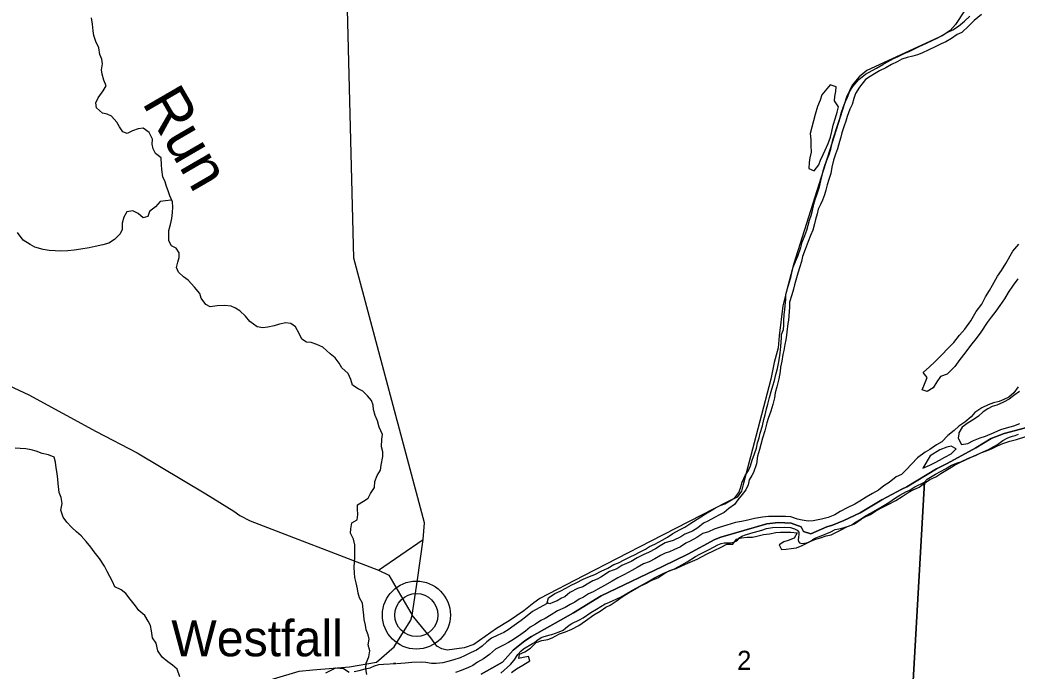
# Model space of a CAD drawing. Extents: x 1643459 to 2064572, y 425441 to 780708.
# Drawn here: x 1823182 to 1834710, y 567214 to 574746 of the extents above; entities that cross this region are included whole.
import ezdxf

# ---------------------------------------------------------------- set-up
doc = ezdxf.new("R2010")
doc.units = 0
for name, color, linetype in [('GE_P_Alignment_100_Curve_Data', 7, 'Continuous'), ('GM_X_Adjacent_County', 7, 'Continuous'), ('GM_X_City_Street', 7, 'Continuous'), ('GM_X_Interchange_Ramps', 7, 'Continuous'), ('GM_X_Major_River_Text', 7, 'Continuous'), ('GM_X_Minor_Lake', 7, 'Continuous'), ('GM_X_Rail_Line', 7, 'Continuous'), ('GM_X_State_Route', 7, 'Continuous'), ('GM_X_Township_ROW', 7, 'Continuous'), ('GM_X_Township_Subdivision_Text', 7, 'Continuous'), ('GM_X_Unincorporated_Text', 7, 'Continuous'), ('GM_X_US_Route', 7, 'Continuous'), ('RD_X_Text', 7, 'Continuous')]:
    doc.layers.add(name, color=color, linetype=linetype)

msp = doc.modelspace()

# ---------------------------------------------------------------- linework, layer by layer
at = {"layer": 'GE_P_Alignment_100_Curve_Data'}
for radius in [393, 249]:
    msp.add_circle((1827765, 567862), radius, dxfattribs=at)
at = {"layer": 'GM_X_City_Street'}
for points in [[(1828513, 567178), (1828762, 567316), (1828885, 567454), (1829018, 567562), (1829094, 567613), (1829582, 567887), (1829901, 568086), (1830609, 568423), (1830904, 568567), (1831217, 568736), (1831286, 568764), (1831815, 568919), (1831953, 568932), (1832097, 568923), (1832213, 568882), (1832239, 568830), (1832324, 568801), (1832511, 568882), (1832575, 568900), (1832707, 568955), (1832894, 569044), (1833147, 569193), (1833378, 569320), (1833436, 569344), (1833778, 569555), (1833900, 569616), (1834233, 569797), (1834412, 569906), (1834560, 569961), (1834979, 570073)], [(1834979, 570073), (1834560, 569961), (1834412, 569906), (1834233, 569797), (1833900, 569616), (1833778, 569555), (1833436, 569344), (1833378, 569320), (1833147, 569193), (1832894, 569044), (1832707, 568955), (1832575, 568900), (1832511, 568882), (1832324, 568801), (1832239, 568830), (1832213, 568882), (1832097, 568923), (1831953, 568932), (1831815, 568919), (1831286, 568764), (1831217, 568736), (1830904, 568567), (1830609, 568423), (1829901, 568086), (1829582, 567887), (1829094, 567613), (1829018, 567562), (1828885, 567454), (1828762, 567316), (1828513, 567178)]]:
    msp.add_lwpolyline(points, dxfattribs=at)
at = {"layer": 'GM_X_Major_River_Text'}
for points in [[(1819376, 577216), (1821025, 572738), (1821231, 572278), (1821439, 571837), (1821627, 571379), (1821695, 571170), (1821707, 571112), (1821850, 571017), (1822868, 570603), (1823285, 570410), (1824064, 569985), (1824537, 569738), (1825332, 569265), (1825655, 569064), (1825723, 569013), (1825844, 568950), (1827326, 568383), (1827447, 568324), (1827716, 567862)], [(1827326, 568383), (1827843, 568737)]]:
    msp.add_lwpolyline(points, dxfattribs=at)
at = {"layer": 'GM_X_Minor_Lake'}
msp.add_lwpolyline([(1834688, 575747), (1833997, 574691), (1833936, 574623), (1833850, 574566), (1832973, 574160), (1832883, 574088), (1832802, 573993), (1832737, 573853), (1832128, 571929), (1832040, 571591), (1832001, 571437), (1831960, 571091), (1831947, 570951), (1831902, 570783), (1831863, 570589), (1831626, 569692), (1831546, 569388), (1831522, 569294), (1831473, 569227), (1831353, 569169), (1830474, 568715), (1829697, 568317), (1829191, 568054), (1829123, 568003), (1829007, 567909), (1828836, 567794), (1828691, 567705), (1828428, 567521), (1828316, 567484), (1828122, 567457), (1828058, 567470), (1828000, 567504), (1827931, 567597), (1827716, 567862)], dxfattribs=at)
at = {"layer": 'GM_X_Rail_Line'}
msp.add_line((1827765, 567862), (1827765, 567862), dxfattribs=at)
at = {"layer": 'GM_X_State_Route'}
for points in [[(1838968, 565744), (1833452, 566087), (1833641, 569400), (1833670, 569434), (1833768, 569491), (1833883, 569555), (1833951, 569596), (1834021, 569624), (1834059, 569636), (1834149, 569677), (1834181, 569689), (1834309, 569745), (1834360, 569770), (1834380, 569778), (1834440, 569812), (1834484, 569836), (1834544, 569881), (1834596, 569907), (1834624, 569919), (1834656, 569933), (1834686, 569939), (1834728, 569953)], [(1828741, 567191), (1828852, 567289), (1828894, 567341), (1828938, 567406), (1828974, 567444), (1829004, 567470), (1829109, 567532), (1829131, 567545), (1829159, 567567), (1829207, 567603), (1829241, 567613), (1829311, 567635), (1829331, 567636), (1829417, 567666), (1829461, 567688), (1829488, 567710), (1829532, 567746), (1829562, 567765), (1829650, 567807), (1829692, 567829), (1829782, 567890), (1829847, 567930), (1829949, 567991), (1829971, 568000), (1830031, 568025), (1830133, 568071), (1830264, 568150), (1830400, 568225), (1830462, 568257), (1830518, 568291), (1830579, 568324), (1830635, 568350), (1830685, 568370), (1830749, 568396), (1830833, 568441), (1830897, 568477), (1830992, 568538), (1831042, 568566), (1831150, 568622), (1831200, 568647), (1831252, 568673), (1831288, 568689), (1831324, 568699), (1831398, 568699), (1831434, 568704), (1831460, 568716), (1831477, 568728), (1831505, 568760), (1831527, 568776), (1831569, 568788), (1831633, 568811), (1831757, 568845), (1831811, 568863), (1831881, 568874), (1832021, 568880), (1832089, 568873), (1832135, 568861), (1832167, 568843), (1832187, 568819), (1832187, 568797), (1832181, 568759), (1832179, 568733), (1832182, 568713), (1832196, 568697), (1832222, 568691), (1832252, 568692), (1832292, 568702), (1832328, 568720), (1832361, 568742), (1832383, 568754), (1832443, 568778), (1832555, 568823), (1832607, 568851), (1832671, 568862), (1832723, 568880), (1832771, 568894), (1832799, 568904), (1832830, 568928), (1832888, 568965), (1832964, 569015), (1833050, 569059), (1833152, 569118), (1833227, 569164), (1833291, 569209), (1833353, 569249), (1833433, 569293), (1833463, 569303), (1833528, 569344), (1833641, 569400), (1833452, 566087)]]:
    msp.add_lwpolyline(points, dxfattribs=at)
at = {"layer": 'GM_X_Township_Subdivision_Text'}
for points in [[(1832377, 573653), (1832318, 573431), (1832325, 573357), (1832327, 573294), (1832328, 573218), (1832312, 573150), (1832306, 573098), (1832303, 573028), (1832365, 572999), (1832417, 573069), (1832438, 573123), (1832468, 573191), (1832491, 573241), (1832525, 573317), (1832551, 573391), (1832568, 573457), (1832584, 573530), (1832611, 573612), (1832631, 573678), (1832646, 573740), (1832598, 573808), (1832602, 573859), (1832615, 573917), (1832617, 573971), (1832549, 573995)], [(1832549, 573995), (1832452, 573878), (1832432, 573816), (1832401, 573743), (1832377, 573653)]]:
    msp.add_lwpolyline(points, dxfattribs=at)
at = {"layer": 'GM_X_Unincorporated_Text'}
for points in [[(1834737, 570449), (1834673, 570403), (1834620, 570361), (1834554, 570326), (1834476, 570288), (1834420, 570274), (1834370, 570248), (1834319, 570211), (1834263, 570163), (1834213, 570129), (1834144, 570085), (1834076, 570034), (1834038, 569968), (1834036, 569957)], [(1834723, 570503), (1834671, 570433), (1834614, 570381), (1834558, 570354), (1834504, 570334), (1834436, 570316), (1834374, 570293)], [(1834374, 570293), (1834302, 570259), (1834223, 570205), (1834181, 570153), (1834106, 570092), (1834038, 570046), (1833984, 569998), (1833910, 569938), (1833839, 569864), (1833777, 569829), (1833700, 569777), (1833646, 569747), (1833560, 569682), (1833489, 569608), (1833429, 569542), (1833375, 569488), (1833312, 569462), (1833232, 569397), (1833170, 569355), (1833107, 569307), (1833037, 569267), (1832965, 569224), (1832891, 569178), (1832834, 569144), (1832744, 569103), (1832666, 569059), (1832601, 569023), (1832525, 568992), (1832449, 568970), (1832353, 568953), (1832295, 568949), (1832227, 568961), (1832173, 568972), (1832093, 568998), (1832033, 569003), (1831959, 569003), (1831901, 569002), (1831835, 569002), (1831767, 568993), (1831673, 568979), (1831597, 568961), (1831525, 568946), (1831456, 568932), (1831356, 568903), (1831266, 568875), (1831208, 568856), (1831142, 568826), (1831077, 568804), (1831007, 568759), (1830931, 568717), (1830881, 568693), (1830820, 568651), (1830742, 568618), (1830692, 568594), (1830642, 568576), (1830588, 568550), (1830521, 568511), (1830455, 568477), (1830389, 568453), (1830319, 568412), (1830255, 568376), (1830172, 568332), (1830094, 568293), (1830028, 568253), (1829939, 568203), (1829861, 568160), (1829809, 568130), (1829755, 568108), (1829699, 568068), (1829648, 568045), (1829596, 568011), (1829544, 567985), (1829486, 567951), (1829397, 567910), (1829323, 567866), (1829253, 567822), (1829203, 567799), (1829142, 567755), (1829082, 567721), (1829028, 567675), (1828972, 567637), (1828887, 567578), (1828831, 567546), (1828773, 567514), (1828678, 567469), (1828612, 567407), (1828540, 567357), (1828473, 567318), (1828417, 567280), (1828367, 567254), (1828283, 567220), (1828217, 567197)], [(1834029, 569907), (1834069, 569833), (1834141, 569848), (1834205, 569880), (1834283, 569910), (1834346, 569933), (1834444, 569973), (1834522, 570007), (1834588, 570026), (1834671, 570052), (1834743, 570077)], [(1834036, 569957), (1834029, 569907)], [(1832436, 568755), (1832502, 568777), (1832560, 568791), (1832670, 568844), (1832749, 568886), (1832831, 568917), (1832907, 568971), (1832962, 569003), (1833016, 569025), (1833076, 569066), (1833158, 569110), (1833220, 569142), (1833309, 569187), (1833381, 569233), (1833441, 569273), (1833500, 569307), (1833576, 569342), (1833640, 569388), (1833700, 569428), (1833769, 569461), (1833827, 569501), (1833925, 569559), (1833985, 569595), (1834056, 569632), (1834106, 569654), (1834178, 569688), (1834230, 569709), (1834292, 569737), (1834357, 569763), (1834423, 569788), (1834477, 569816), (1834547, 569846), (1834625, 569873), (1834704, 569893), (1834812, 569928)], [(1833620, 569562), (1833701, 569596), (1833762, 569626), (1833812, 569654), (1833874, 569688), (1833948, 569725), (1834007, 569785), (1833947, 569816), (1833897, 569802), (1833816, 569772)], [(1833816, 569772), (1833706, 569703), (1833620, 569562)], [(1828863, 567199), (1828921, 567240), (1828994, 567282), (1829078, 567332), (1829062, 567382), (1829000, 567370), (1828950, 567361), (1828958, 567411), (1829018, 567438), (1829083, 567478), (1829149, 567544), (1829215, 567566), (1829285, 567579), (1829336, 567599), (1829418, 567643), (1829490, 567668), (1829564, 567698), (1829643, 567742), (1829721, 567795), (1829817, 567865), (1829890, 567907), (1829956, 567954), (1830006, 567978), (1830074, 568022), (1830145, 568074), (1830217, 568119), (1830337, 568187), (1830432, 568234), (1830486, 568266), (1830556, 568294), (1830637, 568347), (1830697, 568377), (1830767, 568401), (1830843, 568436), (1830929, 568472), (1831010, 568510), (1831120, 568567), (1831208, 568607), (1831287, 568648), (1831355, 568680), (1831425, 568680), (1831465, 568738), (1831525, 568757), (1831591, 568763), (1831650, 568764), (1831702, 568776), (1831778, 568792), (1831846, 568801), (1831920, 568815), (1831976, 568819), (1832038, 568822), (1832094, 568822), (1832166, 568813), (1832132, 568753), (1832065, 568726), (1832013, 568708), (1831959, 568676), (1831985, 568622), (1832041, 568623), (1832097, 568633), (1832161, 568641), (1832225, 568668), (1832326, 568718), (1832384, 568740), (1832436, 568755)]]:
    msp.add_lwpolyline(points, dxfattribs=at)
at = {"layer": 'GM_X_US_Route'}
for points in [[(1834297, 574807), (1834214, 574741), (1834152, 574678), (1834071, 574600), (1834019, 574578), (1833953, 574532), (1833885, 574493), (1833832, 574471), (1833762, 574435), (1833688, 574398), (1833610, 574362), (1833560, 574342), (1833503, 574326), (1833441, 574311), (1833379, 574293), (1833323, 574261), (1833259, 574232), (1833191, 574192), (1833120, 574156), (1833062, 574123), (1833010, 574091), (1832956, 574055), (1832887, 573969), (1832843, 573893), (1832822, 573835), (1832802, 573769), (1832775, 573715), (1832745, 573629), (1832729, 573575), (1832710, 573519), (1832682, 573439), (1832671, 573388), (1832655, 573338), (1832635, 573254), (1832612, 573194), (1832586, 573124), (1832567, 573042), (1832555, 572968), (1832534, 572900), (1832516, 572840), (1832500, 572775), (1832485, 572723), (1832461, 572661), (1832437, 572609), (1832412, 572555), (1832398, 572503), (1832380, 572439), (1832369, 572387), (1832347, 572315), (1832323, 572253), (1832296, 572183), (1832260, 572091), (1832229, 572008), (1832217, 571952), (1832200, 571890), (1832176, 571818), (1832135, 571682), (1832125, 571632)], [(1824933, 572134), (1824903, 572191), (1824902, 572253), (1824904, 572311), (1824922, 572381), (1824937, 572447), (1824945, 572519), (1824950, 572581), (1824944, 572641), (1824916, 572710), (1824897, 572768), (1824877, 572818), (1824861, 572873), (1824834, 572931), (1824822, 573015), (1824819, 573069), (1824815, 573150), (1824750, 573200), (1824722, 573256), (1824710, 573309), (1824713, 573365), (1824677, 573445), (1824608, 573494), (1824550, 573486), (1824482, 573463), (1824423, 573433), (1824370, 573453), (1824334, 573508), (1824300, 573564), (1824241, 573631), (1824189, 573655), (1824137, 573667), (1824066, 573730), (1824058, 573788), (1824087, 573844), (1824145, 573926), (1824177, 573984), (1824152, 574050), (1824132, 574119), (1824126, 574169), (1824137, 574239), (1824127, 574291), (1824106, 574345), (1824094, 574424), (1824059, 574498), (1824037, 574564), (1824029, 574620), (1824020, 574695), (1824010, 574771)], [(1831223, 569102), (1831278, 569130), (1831330, 569150), (1831390, 569182), (1831448, 569219), (1831492, 569279), (1831511, 569331), (1831531, 569400), (1831566, 569478), (1831604, 569534), (1831628, 569588), (1831649, 569654), (1831675, 569726), (1831698, 569794), (1831708, 569854), (1831728, 569912), (1831739, 569966), (1831765, 570052), (1831782, 570123), (1831798, 570179), (1831814, 570247), (1831829, 570301), (1831849, 570377), (1831868, 570447), (1831888, 570515), (1831904, 570575), (1831921, 570643), (1831939, 570712), (1831952, 570770), (1831964, 570836), (1831970, 570892), (1831979, 570970), (1831985, 571070), (1831987, 571109), (1832008, 571165), (1832012, 571215), (1832013, 571265), (1832017, 571337), (1832023, 571392), (1832030, 571442), (1832036, 571512), (1832038, 571568), (1832055, 571638), (1832075, 571704), (1832096, 571768), (1832106, 571821), (1832122, 571887), (1832149, 571953), (1832175, 572013), (1832208, 572113), (1832226, 572175), (1832256, 572251), (1832279, 572315), (1832295, 572371), (1832310, 572431), (1832330, 572485), (1832344, 572542), (1832361, 572614), (1832377, 572670), (1832399, 572734), (1832426, 572816), (1832442, 572884), (1832455, 572946), (1832469, 573000), (1832487, 573062), (1832508, 573115), (1832536, 573189), (1832557, 573251), (1832569, 573305), (1832581, 573357), (1832602, 573429), (1832618, 573479), (1832636, 573537), (1832661, 573605), (1832677, 573667), (1832704, 573746), (1832728, 573804), (1832748, 573854), (1832777, 573922), (1832811, 573976), (1832882, 574057), (1832956, 574119), (1833034, 574159), (1833086, 574187), (1833157, 574232), (1833213, 574260), (1833283, 574300), (1833337, 574324), (1833404, 574359), (1833464, 574381), (1833518, 574409), (1833578, 574440), (1833662, 574476), (1833735, 574510), (1833793, 574537), (1833855, 574575), (1833911, 574605), (1833966, 574633), (1834034, 574674), (1834102, 574732), (1834165, 574788)], [(1824929, 572660), (1824866, 572652), (1824802, 572646), (1824748, 572583), (1824680, 572531), (1824659, 572471), (1824605, 572457), (1824548, 572508), (1824486, 572536), (1824418, 572525), (1824382, 572465), (1824365, 572393), (1824363, 572323), (1824342, 572271), (1824276, 572207), (1824208, 572165), (1824138, 572146), (1824052, 572124), (1823980, 572109), (1823884, 572095), (1823810, 572084), (1823734, 572076), (1823650, 572071), (1823590, 572073), (1823518, 572078), (1823449, 572092), (1823355, 572119), (1823301, 572147), (1823220, 572198), (1823154, 572285)], [(1834719, 571752), (1834666, 571676), (1834608, 571592), (1834565, 571518), (1834511, 571444), (1834464, 571376), (1834410, 571306), (1834365, 571244), (1834289, 571134), (1834238, 571062), (1834172, 570978), (1834107, 570892), (1834049, 570817), (1833990, 570737), (1833902, 570649), (1833826, 570621), (1833781, 570559), (1833741, 570489), (1833672, 570446), (1833611, 570468), (1833641, 570532), (1833671, 570610), (1833624, 570669), (1833696, 570734), (1833759, 570792), (1833845, 570876), (1833907, 570940), (1833980, 571014), (1834046, 571100), (1834107, 571167), (1834174, 571265), (1834238, 571375), (1834301, 571457), (1834345, 571541), (1834390, 571617), (1834426, 571677), (1834485, 571783), (1834529, 571849), (1834580, 571927), (1834661, 572071), (1834731, 572151)], [(1827191, 567174), (1827182, 567239), (1827184, 567305), (1827214, 567377), (1827225, 567447), (1827209, 567517), (1827220, 567583), (1827208, 567635), (1827184, 567690), (1827177, 567744), (1827161, 567812), (1827156, 567862), (1827148, 567928), (1827142, 567999), (1827109, 568063), (1827093, 568115), (1827085, 568166), (1827068, 568234), (1827052, 568298), (1827051, 568350), (1827047, 568412), (1827049, 568477), (1827052, 568529), (1827053, 568673), (1827037, 568741), (1827002, 568808), (1827006, 568860), (1827020, 568930), (1827080, 568964), (1827089, 569026), (1827083, 569086), (1827085, 569138), (1827152, 569180), (1827206, 569215), (1827236, 569269), (1827282, 569339), (1827283, 569407), (1827313, 569475), (1827352, 569539), (1827358, 569595), (1827376, 569697), (1827377, 569750), (1827363, 569808), (1827366, 569896), (1827372, 569950), (1827333, 570037), (1827315, 570109), (1827290, 570171), (1827270, 570238), (1827264, 570288), (1827245, 570344), (1827199, 570396), (1827145, 570451), (1827092, 570479), (1827026, 570520), (1827006, 570588), (1826977, 570655), (1826905, 570723), (1826874, 570774), (1826826, 570838), (1826767, 570885), (1826683, 570961), (1826615, 570992), (1826548, 571014), (1826496, 571017), (1826440, 571053), (1826409, 571120), (1826367, 571196), (1826315, 571233), (1826255, 571243), (1826183, 571227), (1826121, 571208), (1826047, 571190), (1825991, 571183), (1825924, 571197), (1825838, 571256), (1825789, 571318), (1825725, 571381), (1825673, 571413), (1825622, 571434), (1825550, 571442), (1825462, 571439), (1825382, 571429), (1825330, 571454), (1825275, 571528), (1825263, 571583), (1825201, 571653), (1825126, 571734), (1825072, 571776), (1825013, 571827), (1824993, 571881), (1825006, 571945), (1825022, 571999), (1825022, 572051), (1824987, 572106), (1824933, 572134)], [(1832125, 571632), (1832106, 571566), (1832078, 571482), (1832077, 571424), (1832068, 571274), (1832060, 571233), (1832048, 571133), (1832043, 571100), (1832035, 571046), (1832025, 570990), (1832012, 570921), (1832000, 570876), (1831990, 570800), (1831973, 570729), (1831971, 570680), (1831954, 570596), (1831933, 570500), (1831914, 570431), (1831905, 570373), (1831887, 570298), (1831862, 570222), (1831832, 570134), (1831817, 570084), (1831795, 569994), (1831766, 569908), (1831746, 569836), (1831730, 569776), (1831707, 569701), (1831696, 569613), (1831662, 569509), (1831642, 569476), (1831613, 569425), (1831599, 569367), (1831573, 569309), (1831530, 569257), (1831482, 569193), (1831442, 569141), (1831377, 569093), (1831323, 569048), (1831271, 569020), (1831211, 568990), (1831134, 568948), (1831084, 568923), (1831020, 568871), (1830958, 568833), (1830869, 568798), (1830821, 568765), (1830734, 568724), (1830642, 568699), (1830584, 568661), (1830530, 568628), (1830450, 568586), (1830396, 568561), (1830317, 568523), (1830250, 568482), (1830142, 568436), (1830084, 568398), (1829996, 568365), (1829896, 568299), (1829855, 568278), (1829805, 568257), (1829759, 568232), (1829688, 568190), (1829626, 568169), (1829538, 568124), (1829480, 568074), (1829442, 568057), (1829392, 568028), (1829342, 568007), (1829309, 567990), (1829278, 568003), (1829292, 568063), (1829365, 568111), (1829429, 568138), (1829499, 568176), (1829553, 568208), (1829613, 568234), (1829692, 568279), (1829768, 568307), (1829830, 568332), (1829900, 568368), (1829979, 568406), (1830046, 568448), (1830101, 568467), (1830167, 568501), (1830236, 568537), (1830294, 568562), (1830344, 568588), (1830412, 568624), (1830462, 568654), (1830521, 568683), (1830607, 568727), (1830667, 568761), (1830731, 568806), (1830808, 568848), (1830868, 568880), (1830928, 568918), (1831053, 568997), (1831109, 569031), (1831173, 569071), (1831223, 569102)], [(1825032, 567149), (1824999, 567235), (1824945, 567282), (1824893, 567322), (1824824, 567375), (1824776, 567449), (1824755, 567536), (1824715, 567600), (1824704, 567680), (1824690, 567743), (1824664, 567793), (1824625, 567855), (1824557, 567914), (1824518, 567970), (1824454, 568047), (1824407, 568110), (1824353, 568152), (1824279, 568189), (1824252, 568251), (1824191, 568366), (1824161, 568428), (1824100, 568515), (1824040, 568593), (1824001, 568648), (1823947, 568714), (1823888, 568779), (1823836, 568825), (1823782, 568876), (1823723, 568936), (1823683, 568993), (1823654, 569075), (1823668, 569153), (1823657, 569220), (1823635, 569278), (1823622, 569382), (1823620, 569432), (1823612, 569501), (1823599, 569565), (1823593, 569629), (1823578, 569689), (1823510, 569714), (1823440, 569730), (1823370, 569759), (1823310, 569773), (1823249, 569784), (1823183, 569788), (1823125, 569791)], [(1829276, 567994), (1829186, 567947), (1829109, 567902), (1829027, 567838), (1828977, 567798), (1828896, 567740), (1828826, 567691), (1828776, 567661), (1828705, 567631), (1828635, 567595), (1828581, 567554), (1828525, 567504), (1828460, 567456), (1828398, 567428), (1828320, 567391), (1828270, 567367), (1828198, 567343), (1828129, 567324), (1828069, 567308), (1827993, 567303), (1827939, 567303), (1827873, 567315), (1827819, 567318), (1827711, 567314), (1827635, 567307), (1827535, 567297)], [(1827046, 567211), (1827104, 567221), (1827172, 567241), (1827230, 567252), (1827282, 567276), (1827332, 567290), (1827386, 567295), (1827526, 567301)], [(1827526, 567301), (1827500, 567301)], [(1826718, 567194), (1826780, 567225), (1826834, 567253), (1826922, 567242), (1826988, 567200)]]:
    msp.add_lwpolyline(points, dxfattribs=at)
at = {"layer": 'RD_X_Text'}
msp.add_lwpolyline([(1823043, 556072), (1823201, 557657), (1823198, 557975), (1823058, 558988), (1823405, 560199), (1823959, 564300), (1824447, 565364), (1825330, 566818), (1825560, 566957), (1826410, 567212), (1826568, 567228), (1826990, 567264), (1827303, 567318), (1827510, 567493), (1827617, 567667), (1827700, 567802), (1827716, 567862), (1827776, 568271), (1827843, 568737), (1827858, 568927), (1827043, 571991), (1826832, 580172)], dxfattribs=at)

# ---------------------------------------------------------------- texts
at = {"layer": 'GM_X_Adjacent_County'}
msp.add_text('2', height=221, rotation=0, dxfattribs=at).set_placement((1831474, 567228))
at = {"layer": 'GM_X_Interchange_Ramps'}
msp.add_text('Run', height=500, rotation=300.1152, dxfattribs=at).set_placement((1824587, 573789))
at = {"layer": 'GM_X_Township_ROW'}
msp.add_text('Westfall', height=417, rotation=0, dxfattribs=at).set_placement((1824931, 567385))

doc.saveas('drawing.dxf')
